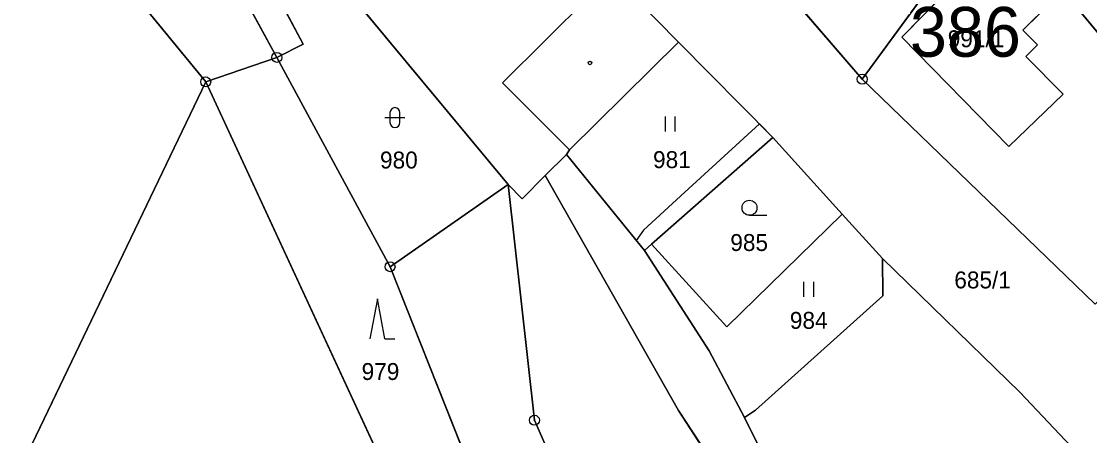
# Model space of a CAD drawing. Extents: x -689422 to -685210, y -987725 to -982160.
# Drawn here: x -686972.5 to -686865, y -985949.8 to -985908.2 of the extents above; entities that cross this region are included whole.
import ezdxf

# ---------------------------------------------------------------- set-up
doc = ezdxf.new("R2010")
doc.units = 0
for name, color, linetype in [('KN_Budovy', 7, 'Continuous'), ('KN_Budovy_cisla_domovni', 7, 'Continuous'), ('KN_Hranice_parcel', 7, 'Continuous'), ('KN_Hranice_parcel_vnitrni_kresba', 7, 'Continuous'), ('KN_Parcelni cisla', 7, 'Continuous'), ('KN_Polygon parcely', 7, 'Continuous'), ('KN_POZEMKY_LESNI POZEMEK', 7, 'Continuous'), ('KN_POZEMKY_OSTATNI PLOCHA', 7, 'Continuous'), ('KN_POZEMKY_TTP', 7, 'Continuous'), ('KN_POZEMKY_ZAHRADA', 7, 'Continuous'), ('KN_POZEMKY_ZASTAVENA PLOCHA', 7, 'Continuous'), ('KN_VYUZITI_16_ostatni plocha_silnice', 7, 'Continuous'), ('KN_VYUZITI_17_ostatni plocha_ostatni komunikace', 7, 'Continuous'), ('KN_VYUZITI_26_ostatni plocha_jina plocha', 7, 'Continuous'), ('KN_VYUZITI_27_ostatni plocha_neplodna puda', 7, 'Continuous'), ('KN_Věcná břemena k části', 7, 'Continuous'), ('KN_Značky bodu BP', 7, 'Continuous'), ('KN_Značky budov', 7, 'Continuous'), ('KN_Značky kultur', 7, 'Continuous')]:
    doc.layers.add(name, color=color, linetype=linetype)

msp = doc.modelspace()

# ---------------------------------------------------------------- linework, layer by layer
at = {"layer": 'KN_Budovy'}
for points in [[(-686872.6, -985896.96), (-686879.76, -985904.3), (-686879.12, -985904.87), (-686883.9, -985909.76), (-686873.15, -985920.73), (-686867.67, -985915.5), (-686871.44, -985911.71), (-686870.26, -985910.53), (-686871.74, -985909.05), (-686866.11, -985903.45)], [(-686864.21, -985903.04), (-686867.21, -985905.68), (-686857.94, -985916.82), (-686857.48, -985916.43), (-686856.06, -985918.11), (-686850.74, -985913.57), (-686852.21, -985911.93), (-686851.8, -985911.56), (-686856.15, -985906.39), (-686859.29, -985909.03)]]:
    msp.add_lwpolyline(points, close=True, dxfattribs=at)
at = {"layer": 'KN_Hranice_parcel'}
for p, q in [((-686901.98, -985897.65), (-686887.89, -985913.98)), ((-686887.89, -985913.98), (-686878.98, -985901.79)), ((-686923.5, -985924.55), (-686940, -985904.71)), ((-686896.89, -985919.84), (-686906.38, -985910.25)), ((-686946.77, -985911.79), (-686953.92, -985914.25)), ((-686935.38, -985932.82), (-686946.77, -985911.79)), ((-686953.92, -985914.25), (-686976.59, -985961.43)), ((-686887.89, -985913.98), (-686864.47, -985936.58)), ((-686896.89, -985919.84), (-686909.07, -985930.57)), ((-686889.91, -985927.54), (-686896.89, -985919.84)), ((-686919.77, -985923.66), (-686917.65, -985921.54)), ((-686917.65, -985921.54), (-686909.78, -985931.2)), ((-686935.38, -985932.82), (-686923.5, -985924.55)), ((-686885.86, -985932.01), (-686889.91, -985927.54)), ((-686909.07, -985930.57), (-686909.78, -985931.2))]:
    msp.add_line(p, q, dxfattribs=at)
for points in [[(-686946.77, -985911.79), (-686954, -985898.55), (-686968.5, -985882.77), (-686978.45, -985879.23), (-686988.26, -985875.35), (-686993.04, -985869.67)], [(-686906.38, -985910.25), (-686913.08, -985903.42), (-686926.29, -985889.61), (-686930.34, -985885.47), (-686935.7, -985879.92), (-686939.75, -985875.76)], [(-686997.42, -985891.97), (-686987.76, -985890.96), (-686968.42, -985896.57), (-686953.92, -985914.25)], [(-686946.77, -985911.79), (-686944.12, -985910.47), (-686951.11, -985897.3)], [(-686864.21, -985903.04), (-686859.29, -985909.03), (-686856.15, -985906.39), (-686851.8, -985911.56), (-686852.21, -985911.93), (-686850.74, -985913.57), (-686856.06, -985918.11), (-686857.48, -985916.43), (-686857.94, -985916.82), (-686867.21, -985905.68), (-686864.21, -985903.04)], [(-686906.38, -985910.25), (-686917.33, -985921.07), (-686917.65, -985921.54)], [(-686922.63, -986000.48), (-686924.23, -985986.79), (-686933.55, -985958.19), (-686953.92, -985914.25)], [(-686923.5, -985924.55), (-686922.09, -985925.99), (-686919.77, -985923.66)], [(-686919.77, -985923.66), (-686906.38, -985947.28), (-686899.78, -985957.32), (-686892.78, -985974.63), (-686892.32, -985994.85), (-686888.2, -986003.15)], [(-686895.28, -986006.64), (-686920.86, -985948.24), (-686923.5, -985924.55)], [(-686889.91, -985927.54), (-686901.51, -985938.85), (-686909.07, -985930.57)], [(-686909.78, -985931.2), (-686903.28, -985941.27), (-686899.74, -985947.98)], [(-686914.38, -985991.44), (-686923.53, -985962.63), (-686935.38, -985932.82)], [(-686899.74, -985947.98), (-686898.61, -985947.22), (-686885.83, -985935.73), (-686885.86, -985932.01)], [(-686866.9, -985950.84), (-686872.01, -985945.45), (-686885.86, -985932.01)], [(-686899.74, -985947.98), (-686894.57, -985958.37), (-686890.56, -985970.3), (-686889.24, -985978.98)]]:
    msp.add_lwpolyline(points, dxfattribs=at)
at = {"layer": 'KN_Hranice_parcel_vnitrni_kresba'}
for p, q in [((-686913.08, -985903.42), (-686924.06, -985914.33)), ((-686871.74, -985909.05), (-686866.11, -985903.45)), ((-686879.12, -985904.87), (-686883.9, -985909.76)), ((-686870.26, -985910.53), (-686871.74, -985909.05)), ((-686873.15, -985920.73), (-686883.9, -985909.76)), ((-686871.44, -985911.71), (-686870.26, -985910.53)), ((-686867.67, -985915.5), (-686871.44, -985911.71)), ((-686924.06, -985914.33), (-686917.33, -985921.07)), ((-686873.15, -985920.73), (-686867.67, -985915.5))]:
    msp.add_line(p, q, dxfattribs=at)
at = {"layer": 'KN_Polygon parcely'}
for points in [[(-686864.47, -985936.58), (-686887.89, -985913.98), (-686901.98, -985897.65), (-686906.37, -985893.26), (-686920.22, -985879.63), (-686931.92, -985867.99), (-686938.52, -985861.64), (-686945.52, -985855.68), (-686976.57, -985830.18)], [(-686978.19, -985842.94), (-686966.74, -985851.16), (-686961.89, -985855.3), (-686956.75, -985859.65), (-686942.32, -985873.55), (-686939.75, -985875.76), (-686935.7, -985879.92), (-686930.34, -985885.47), (-686926.29, -985889.61), (-686913.08, -985903.42), (-686906.38, -985910.25), (-686896.89, -985919.84), (-686889.91, -985927.54), (-686885.86, -985932.01), (-686872.01, -985945.45), (-686866.9, -985950.84), (-686857.2, -985961.09)], [(-686871.66, -986022.36), (-686877.56, -986012.5), (-686883.27, -986002.95), (-686887.65, -985995.64), (-686889.59, -985992.98), (-686889.24, -985978.98), (-686890.56, -985970.3), (-686894.57, -985958.37), (-686899.74, -985947.98), (-686903.28, -985941.27), (-686909.78, -985931.2), (-686917.65, -985921.54), (-686919.77, -985923.66), (-686906.38, -985947.28), (-686899.78, -985957.32), (-686892.78, -985974.63), (-686892.32, -985994.85), (-686888.2, -986003.15), (-686875.86, -986025.76)]]:
    msp.add_lwpolyline(points, dxfattribs=at)
for points in [[(-686966.91, -985879.86), (-686977.2, -985876.1), (-686987.3, -985872.14), (-686992.91, -985863.54), (-686997.8, -985867.02), (-686993.04, -985869.67), (-686988.26, -985875.35), (-686978.45, -985879.23), (-686968.5, -985882.77), (-686954, -985898.55), (-686946.77, -985911.79), (-686944.12, -985910.47), (-686951.11, -985897.3)], [(-686978.45, -985879.23), (-686988.26, -985875.35), (-686993.04, -985869.67), (-686997.42, -985891.97), (-686987.76, -985890.96), (-686968.42, -985896.57), (-686953.92, -985914.25), (-686946.77, -985911.79), (-686954, -985898.55), (-686968.5, -985882.77)], [(-686946.39, -985897.02), (-686940, -985904.71), (-686923.5, -985924.55), (-686922.09, -985925.99), (-686919.77, -985923.66), (-686917.65, -985921.54), (-686917.33, -985921.07), (-686906.38, -985910.25), (-686913.08, -985903.42), (-686926.29, -985889.61), (-686930.34, -985885.47), (-686935.7, -985879.92), (-686939.75, -985875.76), (-686939.86, -985875.87), (-686948.14, -985884), (-686953.23, -985889), (-686949.64, -985892.87)], [(-686976.59, -985961.43), (-686953.92, -985914.25), (-686968.42, -985896.57), (-686987.76, -985890.96), (-686997.42, -985891.97), (-687008.72, -985905.55)], [(-686901.98, -985897.65), (-686887.89, -985913.98), (-686878.98, -985901.79), (-686885.05, -985897.16), (-686888.93, -985894.73), (-686893.71, -985899.46), (-686898.67, -985894.3), (-686899.56, -985895.15)], [(-686887.89, -985913.98), (-686864.47, -985936.58), (-686837.26, -985910.76), (-686840.86, -985905.87), (-686860.87, -985903.67), (-686871.18, -985896.11), (-686875.74, -985897.54), (-686878.98, -985901.79)], [(-686951.11, -985897.3), (-686944.12, -985910.47), (-686946.77, -985911.79), (-686935.38, -985932.82), (-686923.5, -985924.55), (-686940, -985904.71), (-686941.75, -985907.15)], [(-686864.21, -985903.04), (-686859.29, -985909.03), (-686856.15, -985906.39), (-686851.8, -985911.56), (-686852.21, -985911.93), (-686850.74, -985913.57), (-686856.06, -985918.11), (-686857.48, -985916.43), (-686857.94, -985916.82), (-686867.21, -985905.68)], [(-686864.21, -985903.04), (-686867.21, -985905.68), (-686857.94, -985916.82), (-686857.48, -985916.43), (-686856.06, -985918.11), (-686850.74, -985913.57), (-686852.21, -985911.93), (-686851.8, -985911.56), (-686856.15, -985906.39), (-686859.29, -985909.03)], [(-686896.89, -985919.84), (-686906.38, -985910.25), (-686917.33, -985921.07), (-686917.65, -985921.54), (-686909.78, -985931.2), (-686909.07, -985930.57)], [(-686946.77, -985911.79), (-686953.92, -985914.25), (-686933.55, -985958.19), (-686924.23, -985986.79), (-686922.63, -986000.48), (-686914.38, -985991.44), (-686923.53, -985962.63), (-686935.38, -985932.82)], [(-686976.59, -985961.43), (-686936.32, -986034.85), (-686932.82, -986032.02), (-686929.68, -986012.5), (-686922.63, -986000.48), (-686924.23, -985986.79), (-686933.55, -985958.19), (-686953.92, -985914.25)], [(-686896.89, -985919.84), (-686909.07, -985930.57), (-686901.51, -985938.85), (-686889.91, -985927.54)], [(-686919.77, -985923.66), (-686922.09, -985925.99), (-686923.5, -985924.55), (-686920.86, -985948.24), (-686895.28, -986006.64), (-686888.2, -986003.15), (-686892.32, -985994.85), (-686892.78, -985974.63), (-686899.78, -985957.32), (-686906.38, -985947.28)], [(-686920.86, -985948.24), (-686923.5, -985924.55), (-686935.38, -985932.82), (-686923.53, -985962.63), (-686914.38, -985991.44), (-686911.43, -985999.94), (-686885.07, -986051.27), (-686875.98, -986068.84), (-686871.13, -986066.65), (-686862.97, -986062.66), (-686883.22, -986029.68), (-686895.28, -986006.64)], [(-686889.91, -985927.54), (-686901.51, -985938.85), (-686909.07, -985930.57), (-686909.78, -985931.2), (-686903.28, -985941.27), (-686899.74, -985947.98), (-686898.61, -985947.22), (-686885.83, -985935.73), (-686885.86, -985932.01)], [(-686885.86, -985932.01), (-686885.83, -985935.73), (-686898.61, -985947.22), (-686899.74, -985947.98), (-686894.57, -985958.37), (-686890.56, -985970.3), (-686889.24, -985978.98), (-686887.99, -985978.78), (-686879.94, -985977.53), (-686881.33, -985968.82), (-686878.7, -985967.55), (-686879.79, -985961.07), (-686866.9, -985950.84), (-686872.01, -985945.45)]]:
    msp.add_lwpolyline(points, close=True, dxfattribs=at)
at = {"layer": 'KN_POZEMKY_LESNI POZEMEK'}
for p, q in [((-686953.92, -985914.25), (-686946.77, -985911.79)), ((-686946.77, -985911.79), (-686935.38, -985932.82)), ((-686976.59, -985961.43), (-686953.92, -985914.25)), ((-686953.92, -985914.25), (-686933.55, -985958.19)), ((-686933.55, -985958.19), (-686953.92, -985914.25)), ((-686935.38, -985932.82), (-686923.5, -985924.55)), ((-686923.5, -985924.55), (-686920.86, -985948.24)), ((-686935.38, -985932.82), (-686923.53, -985962.63)), ((-686923.53, -985962.63), (-686935.38, -985932.82)), ((-686920.86, -985948.24), (-686895.28, -986006.64))]:
    msp.add_line(p, q, dxfattribs=at)
at = {"layer": 'KN_POZEMKY_OSTATNI PLOCHA'}
for p, q in [((-686944.12, -985910.47), (-686951.11, -985897.3)), ((-686951.11, -985897.3), (-686944.12, -985910.47)), ((-686901.98, -985897.65), (-686887.89, -985913.98)), ((-686946.77, -985911.79), (-686954, -985898.55)), ((-686906.38, -985910.25), (-686913.08, -985903.42)), ((-686940, -985904.71), (-686923.5, -985924.55)), ((-686896.89, -985919.84), (-686906.38, -985910.25)), ((-686946.77, -985911.79), (-686944.12, -985910.47)), ((-686944.12, -985910.47), (-686946.77, -985911.79)), ((-686935.38, -985932.82), (-686946.77, -985911.79)), ((-686887.89, -985913.98), (-686864.47, -985936.58)), ((-686889.91, -985927.54), (-686896.89, -985919.84)), ((-686919.77, -985923.66), (-686917.65, -985921.54)), ((-686917.65, -985921.54), (-686909.78, -985931.2)), ((-686906.38, -985947.28), (-686919.77, -985923.66)), ((-686923.5, -985924.55), (-686935.38, -985932.82)), ((-686885.86, -985932.01), (-686889.91, -985927.54)), ((-686909.78, -985931.2), (-686903.28, -985941.27)), ((-686885.83, -985935.73), (-686885.86, -985932.01)), ((-686885.86, -985932.01), (-686872.01, -985945.45)), ((-686872.01, -985945.45), (-686885.86, -985932.01)), ((-686898.61, -985947.22), (-686885.83, -985935.73)), ((-686903.28, -985941.27), (-686899.74, -985947.98)), ((-686872.01, -985945.45), (-686866.9, -985950.84)), ((-686866.9, -985950.84), (-686872.01, -985945.45)), ((-686899.78, -985957.32), (-686906.38, -985947.28)), ((-686899.74, -985947.98), (-686898.61, -985947.22)), ((-686894.57, -985958.37), (-686899.74, -985947.98)), ((-686899.74, -985947.98), (-686894.57, -985958.37))]:
    msp.add_line(p, q, dxfattribs=at)
at = {"layer": 'KN_POZEMKY_TTP'}
for p, q in [((-686953.92, -985914.25), (-686968.42, -985896.57)), ((-686954, -985898.55), (-686946.77, -985911.79)), ((-686917.33, -985921.07), (-686906.38, -985910.25)), ((-686906.38, -985910.25), (-686896.89, -985919.84)), ((-686946.77, -985911.79), (-686953.92, -985914.25)), ((-686896.89, -985919.84), (-686909.07, -985930.57)), ((-686917.65, -985921.54), (-686917.33, -985921.07)), ((-686909.78, -985931.2), (-686917.65, -985921.54)), ((-686922.09, -985925.99), (-686919.77, -985923.66)), ((-686919.77, -985923.66), (-686906.38, -985947.28)), ((-686923.5, -985924.55), (-686922.09, -985925.99)), ((-686920.86, -985948.24), (-686923.5, -985924.55)), ((-686901.51, -985938.85), (-686889.91, -985927.54)), ((-686889.91, -985927.54), (-686885.86, -985932.01)), ((-686909.78, -985931.2), (-686909.07, -985930.57)), ((-686909.07, -985930.57), (-686909.78, -985931.2)), ((-686909.07, -985930.57), (-686901.51, -985938.85)), ((-686903.28, -985941.27), (-686909.78, -985931.2)), ((-686885.86, -985932.01), (-686885.83, -985935.73)), ((-686885.83, -985935.73), (-686898.61, -985947.22)), ((-686899.74, -985947.98), (-686903.28, -985941.27)), ((-686906.38, -985947.28), (-686899.78, -985957.32)), ((-686898.61, -985947.22), (-686899.74, -985947.98)), ((-686895.28, -986006.64), (-686920.86, -985948.24))]:
    msp.add_line(p, q, dxfattribs=at)
at = {"layer": 'KN_POZEMKY_ZAHRADA'}
for p, q in [((-686968.42, -985896.57), (-686953.92, -985914.25)), ((-686887.89, -985913.98), (-686901.98, -985897.65)), ((-686878.98, -985901.79), (-686887.89, -985913.98)), ((-686953.92, -985914.25), (-686976.59, -985961.43)), ((-686909.07, -985930.57), (-686896.89, -985919.84)), ((-686896.89, -985919.84), (-686889.91, -985927.54)), ((-686889.91, -985927.54), (-686901.51, -985938.85)), ((-686901.51, -985938.85), (-686909.07, -985930.57))]:
    msp.add_line(p, q, dxfattribs=at)
at = {"layer": 'KN_POZEMKY_ZASTAVENA PLOCHA'}
for p, q in [((-686887.89, -985913.98), (-686878.98, -985901.79)), ((-686913.08, -985903.42), (-686906.38, -985910.25)), ((-686923.5, -985924.55), (-686940, -985904.71)), ((-686857.94, -985916.82), (-686867.21, -985905.68)), ((-686867.21, -985905.68), (-686857.94, -985916.82)), ((-686906.38, -985910.25), (-686917.33, -985921.07)), ((-686864.47, -985936.58), (-686887.89, -985913.98)), ((-686917.65, -985921.54), (-686919.77, -985923.66)), ((-686917.33, -985921.07), (-686917.65, -985921.54)), ((-686919.77, -985923.66), (-686922.09, -985925.99)), ((-686922.09, -985925.99), (-686923.5, -985924.55))]:
    msp.add_line(p, q, dxfattribs=at)
at = {"layer": 'KN_VYUZITI_16_ostatni plocha_silnice'}
for p, q in [((-686901.98, -985897.65), (-686887.89, -985913.98)), ((-686906.38, -985910.25), (-686913.08, -985903.42)), ((-686896.89, -985919.84), (-686906.38, -985910.25)), ((-686887.89, -985913.98), (-686864.47, -985936.58)), ((-686889.91, -985927.54), (-686896.89, -985919.84)), ((-686885.86, -985932.01), (-686889.91, -985927.54)), ((-686872.01, -985945.45), (-686885.86, -985932.01)), ((-686866.9, -985950.84), (-686872.01, -985945.45))]:
    msp.add_line(p, q, dxfattribs=at)
at = {"layer": 'KN_VYUZITI_17_ostatni plocha_ostatni komunikace'}
for p, q in [((-686951.11, -985897.3), (-686944.12, -985910.47)), ((-686946.77, -985911.79), (-686954, -985898.55)), ((-686944.12, -985910.47), (-686946.77, -985911.79))]:
    msp.add_line(p, q, dxfattribs=at)
at = {"layer": 'KN_VYUZITI_26_ostatni plocha_jina plocha'}
for p, q in [((-686919.77, -985923.66), (-686917.65, -985921.54)), ((-686917.65, -985921.54), (-686909.78, -985931.2)), ((-686906.38, -985947.28), (-686919.77, -985923.66)), ((-686909.78, -985931.2), (-686903.28, -985941.27)), ((-686885.83, -985935.73), (-686885.86, -985932.01)), ((-686885.86, -985932.01), (-686872.01, -985945.45)), ((-686898.61, -985947.22), (-686885.83, -985935.73)), ((-686903.28, -985941.27), (-686899.74, -985947.98)), ((-686872.01, -985945.45), (-686866.9, -985950.84)), ((-686899.78, -985957.32), (-686906.38, -985947.28)), ((-686899.74, -985947.98), (-686898.61, -985947.22)), ((-686894.57, -985958.37), (-686899.74, -985947.98)), ((-686899.74, -985947.98), (-686894.57, -985958.37))]:
    msp.add_line(p, q, dxfattribs=at)
at = {"layer": 'KN_VYUZITI_27_ostatni plocha_neplodna puda'}
for p, q in [((-686944.12, -985910.47), (-686951.11, -985897.3)), ((-686940, -985904.71), (-686923.5, -985924.55)), ((-686946.77, -985911.79), (-686944.12, -985910.47)), ((-686935.38, -985932.82), (-686946.77, -985911.79)), ((-686923.5, -985924.55), (-686935.38, -985932.82))]:
    msp.add_line(p, q, dxfattribs=at)
at = {"layer": 'KN_Věcná břemena k části'}
msp.add_lwpolyline([(-686905.73, -985925.34), (-686909.88, -985929.16), (-686910.62, -985930.17), (-686909.78, -985931.2), (-686909.07, -985930.57), (-686896.89, -985919.84), (-686898.23, -985918.48)], close=True, dxfattribs=at)
at = {"layer": 'KN_Značky bodu BP'}
for centre, radius in [((-686946.77, -985911.79), 0.5), ((-686946.77, -985911.79), 0.0303), ((-686887.89, -985913.98), 0.5), ((-686953.92, -985914.25), 0.5), ((-686953.92, -985914.25), 0.0303), ((-686887.89, -985913.98), 0.0303), ((-686935.38, -985932.82), 0.5), ((-686935.38, -985932.82), 0.0303), ((-686920.86, -985948.24), 0.5), ((-686920.86, -985948.24), 0.0303)]:
    msp.add_circle(centre, radius, dxfattribs=at)
at = {"layer": 'KN_Značky budov'}
msp.add_circle((-686915.27, -985912.35), 0.175, dxfattribs=at)
at = {"layer": 'KN_Značky kultur'}
for p, q in [((-686935.39, -985917.34), (-686935.39, -985918.34)), ((-686934.39, -985918.34), (-686934.39, -985917.34)), ((-686907.69, -985919.24), (-686907.69, -985917.74)), ((-686906.69, -985919.24), (-686906.69, -985917.74)), ((-686935.89, -985917.84), (-686933.89, -985917.84)), ((-686899.23, -985927.65), (-686897.48, -985927.65)), ((-686893.75, -985935.85), (-686893.75, -985934.35)), ((-686892.75, -985935.85), (-686892.75, -985934.35)), ((-686936.66, -985936.06), (-686937.41, -985940.06)), ((-686935.91, -985940.06), (-686936.66, -985936.06)), ((-686935.91, -985940.06), (-686934.91, -985940.06))]:
    msp.add_line(p, q, dxfattribs=at)
msp.add_circle((-686899.23, -985926.9), 0.75, dxfattribs=at)
for centre, start, end in [((-686934.89, -985917.34), 0, 180), ((-686934.89, -985918.34), 180, 359.9879)]:
    msp.add_arc(centre, 0.5, start, end, dxfattribs=at)

# ---------------------------------------------------------------- texts
at = {"layer": 'KN_Budovy_cisla_domovni'}
msp.add_text('386', height=5, dxfattribs=at).set_placement((-686883.09, -985911.72))
at = {"layer": 'KN_Parcelni cisla'}
for s, p in [('991/1', (-686879.29, -985910.77)), ('980', (-686936.39, -985922.95)), ('981', (-686908.93, -985922.91)), ('985', (-686901.16, -985931.24)), ('685/1', (-686878.63, -985935)), ('984', (-686895.17, -985939.06)), ('979', (-686938.24, -985944.2))]:
    msp.add_text(s, height=1.7, dxfattribs=at).set_placement(p)

doc.saveas('drawing.dxf')
